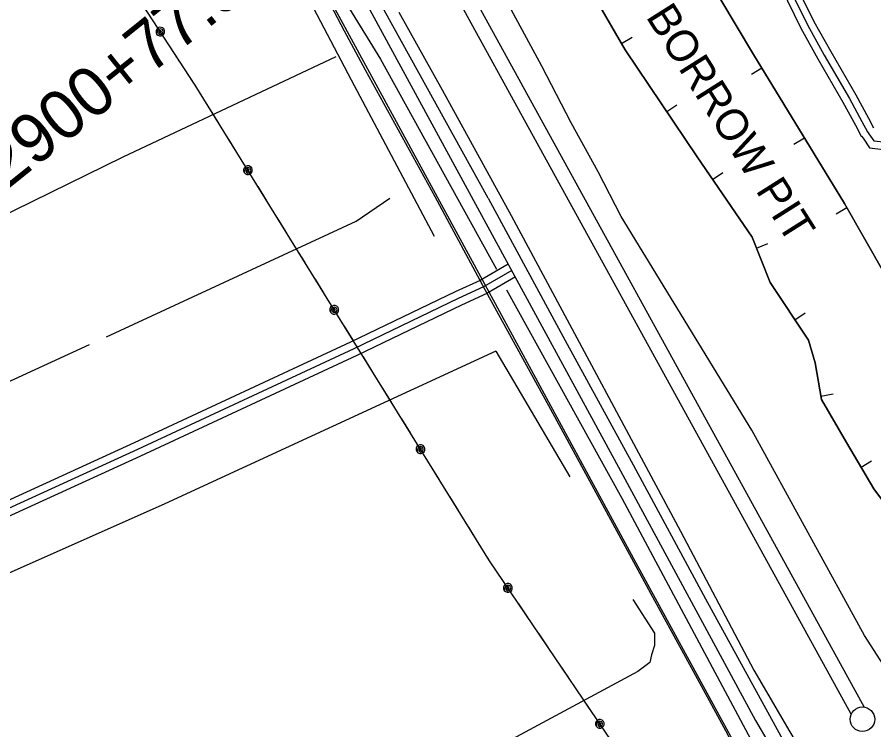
# Model space of a CAD drawing. Extents: x 3279314 to 3317160, y 734079 to 759431.
# Drawn here: x 3283576 to 3285321, y 753061 to 754513 of the extents above; entities that cross this region are included whole.
import ezdxf

# ---------------------------------------------------------------- set-up
doc = ezdxf.new("R2010")
doc.units = 0
for name, color, linetype in [('V-BORW-IDEN', 7, 'Continuous'), ('V-BORW-LINE', 7, 'Continuous'), ('V-LEVE-TOET', 7, 'Continuous'), ('V-RAIL-TRAK', 7, 'Continuous'), ('V-ROAD-CNTR', 7, 'Continuous'), ('V-SURV-IDEN', 7, 'Continuous'), ('V-SURV-LINE', 7, 'Continuous'), ('V-TOPO-SHOR', 7, 'Continuous'), ('V-UTIL-LINE', 7, 'Continuous')]:
    doc.layers.add(name, color=color, linetype=linetype)

msp = doc.modelspace()

# ---------------------------------------------------------------- linework, layer by layer
at = {"layer": 'V-BORW-LINE'}
for p, q in [((3284807.1, 754459.1), (3284828.7, 754471.6)), ((3285092.9, 754408.6), (3285071.5, 754395.6)), ((3284899.1, 754320.3), (3284919.9, 754334.2)), ((3285179.7, 754266.4), (3285158.4, 754253.4)), ((3284992.4, 754182.3), (3285013.1, 754196.4)), ((3285266.3, 754124.1), (3285244.6, 754111.7)), ((3285081.8, 754042.2), (3285105, 754051.6)), ((3285160.4, 753896.3), (3285181.3, 753910.2)), ((3285213.2, 753741), (3285237.9, 753745.3)), ((3285295, 753596.3), (3285316.5, 753609))]:
    msp.add_line(p, q, dxfattribs=at)
for points in [[(3284907.5, 754719.2), (3285075.7, 754436.6), (3285261.2, 754133.1), (3285382.9, 753920), (3285475.7, 753765.9), (3285548.2, 753637.2), (3285603.9, 753534.3), (3285703.2, 753356), (3285742.2, 753301.9), (3285868.3, 753195.6), (3285937.6, 753218.8), (3286033.9, 753289.6), (3286096.9, 753320.9), (3286216.7, 753294.2), (3286319.4, 753095.1), (3286388.3, 753019.8), (3286551.6, 752940.8), (3286688, 752908.7), (3286814.2, 752885.7), (3286896.9, 752894.8), (3286931.9, 752824.8), (3286914.4, 752765.7), (3286739.4, 752804)], [(3286739.4, 752804), (3286929.7, 752767.9), (3286934.1, 752831.4), (3286901.3, 752894.8), (3286814.2, 752885.7), (3286688, 752908.7), (3286551.6, 752940.8), (3286388.3, 753019.8), (3286319.4, 753095.1), (3286216.7, 753294.2), (3286096.9, 753320.9), (3286033.9, 753289.6), (3285937.6, 753218.8), (3285868.3, 753195.6), (3285742.2, 753301.9), (3285703.2, 753356), (3285603.9, 753534.3), (3285548.2, 753637.2), (3285475.7, 753765.9), (3285382.9, 753920), (3285261.2, 754133.1), (3285075.7, 754436.6), (3284907.5, 754719.2)], [(3285405.3, 753438.8), (3285320.8, 753552.5), (3285265.2, 753646.8), (3285214.4, 753734.4), (3285201.5, 753808.5), (3285188.1, 753854.8), (3285110, 753972.3), (3285073, 754064.3), (3284961.1, 754228.1), (3284814.7, 754445.9), (3284715.9, 754616.6)], [(3284715.9, 754616.6), (3284814.7, 754445.9), (3284961.1, 754228.1), (3285073, 754064.3), (3285110, 753972.3), (3285188.1, 753854.8), (3285201.5, 753808.5), (3285214.4, 753734.4), (3285265.2, 753646.8), (3285320.8, 753552.5), (3285405.3, 753438.8)]]:
    msp.add_lwpolyline(points, dxfattribs=at)
at = {"layer": 'V-LEVE-TOET'}
for points in [[(3285423.4, 753064.9), (3285301.9, 753253.5), (3285072.7, 753671.7), (3284806.2, 754106.4), (3284759.1, 754197.7), (3284704.2, 754297.4), (3284644.5, 754412.7), (3284551.6, 754585.2)], [(3284353, 754522.5), (3284441.6, 754364.8), (3284582.2, 754108.4), (3284715.9, 753859.5), (3284826.5, 753653.2), (3284927.4, 753466.2), (3285076.9, 753182.7), (3285149.7, 753057.7), (3285201.3, 752970.8), (3285262.8, 752889.6), (3285343.1, 752815.7)]]:
    msp.add_lwpolyline(points, dxfattribs=at)
at = {"layer": 'V-RAIL-TRAK'}
msp.add_lwpolyline([(3285066.3, 752968.6), (3285019.3, 753059.6), (3284961.8, 753165), (3284866.9, 753338.8), (3284759.1, 753536.8), (3284662.7, 753713.5), (3284534.2, 753948.4), (3284427, 754146.4), (3284285.5, 754404.9), (3284242.4, 754483.7), (3284166, 754630.4)], dxfattribs=at)
at = {"layer": 'V-ROAD-CNTR'}
for points in [[(3283839.1, 756347.1), (3283944.2, 755754.6), (3284049.7, 755183.5), (3284071.3, 755063.7), (3284098.2, 754965.5), (3284111.9, 754916.5), (3284132.5, 754857.4), (3284146.1, 754822.8), (3284160.3, 754790.9), (3284176.2, 754753.3), (3284194.8, 754713.4), (3284222.4, 754660.3), (3284805.2, 753589.1), (3285080.3, 753080.2), (3285191.5, 752890.3)], [(3285064.5, 754799.5), (3285086.8, 754751.8), (3285117, 754689.4), (3285150.9, 754625), (3285173.1, 754556.9), (3285199.1, 754503.9), (3285233.2, 754442.8), (3285284.3, 754354.3), (3285310.1, 754307.1), (3285320.4, 754287.4), (3285320.5, 754287.3)], [(3285040.6, 754779.8), (3285059.7, 754738.9), (3285090.2, 754675.9), (3285123.2, 754613.2), (3285145.3, 754545.6), (3285172.5, 754490), (3285207.2, 754427.9), (3285258.1, 754339.6), (3285283.7, 754292.9), (3285295.5, 754270.4)], [(3284205.8, 754561.4), (3284524.1, 753976.9), (3284835.6, 753402.6), (3285049.3, 753011.4), (3285136.3, 752849.5)], [(3285159.2, 754551.3), (3285185.8, 754497), (3285220.2, 754435.3), (3285271.2, 754346.9), (3285296.9, 754300), (3285308, 754278.8), (3285311.1, 754275.3), (3285320.9, 754260.7), (3285340.8, 754258.4)], [(3285159.2, 754551.3), (3285185.8, 754497), (3285220.2, 754435.3), (3285271.2, 754346.9), (3285296.9, 754300), (3285308, 754278.8), (3285311.1, 754275.3), (3285320.9, 754260.7), (3285340.8, 754258.4)], [(3285295.5, 754270.4), (3285295.6, 754270.3), (3285299.2, 754266.1), (3285312.3, 754246.7), (3285340, 754243.4), (3285369.7, 754243.7), (3285388.7, 754242.1), (3285407.4, 754229.3), (3285425.4, 754212.2), (3285442.2, 754191), (3285462.7, 754153.9), (3285490.4, 754102.9), (3285501.4, 754084.2), (3285528.1, 754060.4), (3285554.6, 754050.3), (3285558.9, 754047.2), (3285563.5, 754031), (3285565.1, 753986.2), (3285577.7, 753930.8), (3285585.8, 753905.8)], [(3284575.8, 754009.9), (3284518.7, 753976.6), (3284467.9, 753953.1), (3284254.9, 753850.5), (3283814.4, 753646.1), (3283447.5, 753478.2)], [(3284583.3, 753997), (3284525.6, 753963.2), (3284474.3, 753939.5), (3284261.3, 753837), (3283820.6, 753632.5), (3283453.7, 753464.5)], [(3284583.3, 753997), (3284525.6, 753963.2), (3284474.3, 753939.5), (3284261.3, 753837), (3283820.6, 753632.5), (3283453.7, 753464.5)], [(3284590.9, 753984), (3284532.5, 753949.9), (3284480.7, 753925.9), (3284267.7, 753823.4), (3283826.9, 753618.9), (3283459.9, 753450.9)]]:
    msp.add_lwpolyline(points, dxfattribs=at)
at = {"layer": 'V-SURV-LINE'}
for points in [[(3285275.1, 753093.3), (3284339.8, 754793.3)], [(3284366.1, 754807.8), (3285301.4, 753107.7)]]:
    msp.add_lwpolyline(points, dxfattribs=at)
msp.add_circle((3285297.9, 753083), 25, dxfattribs=at)
at = {"layer": 'V-TOPO-SHOR'}
for p, q in [((3283464, 753726.7), (3283723, 753846)), ((3284551, 753832.4), (3284701.6, 753576.5))]:
    msp.add_line(p, q, dxfattribs=at)
for points in [[(3284535.2, 754144), (3284305.6, 754559.3), (3284185.7, 754787.7), (3284159.1, 754840.7), (3284125.7, 754950), (3284081.9, 755231.7), (3283991.4, 755672.3)], [(3283932.5, 755111.9), (3284014.3, 754868.4), (3284096, 754690.5), (3284256, 754384.7), (3284425.5, 754066.4)], [(3284252.6, 754529.3), (3284315.9, 754426.7), (3284552.2, 753999.6)], [(3284224.7, 754431.5), (3283790.9, 754227.4), (3283456.9, 754064.1)], [(3283757.4, 753861.7), (3284266.1, 754097.3), (3284334.7, 754144.3)], [(3284535.2, 754144), (3284691.9, 753854.2), (3284830.4, 753600.8), (3284978.2, 753328.5), (3285108.5, 753090.7), (3285205.1, 752914.7), (3285223.7, 752887), (3285236.8, 752870.3), (3285247.3, 752858.2), (3285270.6, 752828.7), (3285278.7, 752820.5), (3285292.2, 752807.2), (3285302.5, 752797.9), (3285383.8, 752719.9), (3285430.8, 752681.5), (3285473.5, 752653.8), (3285606.1, 752599.5), (3285724.1, 752561.9), (3285740.2, 752556.2)], [(3284572.6, 753957.4), (3284807.9, 753533), (3285128, 752933.9), (3285181.4, 752846.5), (3285225.2, 752784.1), (3285253.4, 752746.7), (3285281.6, 752724.9)], [(3284551, 753832.4), (3283876.9, 753521.5), (3283458.7, 753336.1)], [(3284830.3, 753326.9), (3284874.2, 753258.2), (3284874.3, 753233.2), (3284868, 753214.5), (3284865, 753198.8), (3284840, 753180), (3283994.4, 752725), (3283463.8, 752473.8)]]:
    msp.add_lwpolyline(points, dxfattribs=at)
at = {"layer": 'V-UTIL-LINE'}
for points in [[(3288738.4, 746569.3), (3288636.9, 747168.8), (3288472.7, 747753.3), (3288305, 748308.9), (3288066.2, 748903.2), (3287813.4, 749483), (3287572, 750013.5), (3287250.9, 750510.8), (3286873.5, 750937.9), (3286412.5, 751389.7), (3286105.8, 751626.1), (3285807.9, 751895.5), (3285494.3, 752160.6), (3284875.4, 752907.1), (3284538.1, 753405.9), (3283938.7, 754373.8), (3283626.5, 754851.9)], [(3283867.4, 754483), (3283866.3, 754480.4), (3283868.6, 754480.9), (3283869.6, 754483.5), (3283867.7, 754485.7), (3283864.8, 754484), (3283863.7, 754479.4), (3283867.3, 754477.2), (3283871.9, 754478.6), (3283873.1, 754483.1), (3283871.5, 754487.2), (3283866.9, 754488.7), (3283862.1, 754485.9), (3283859.9, 754478.1), (3283862.3, 754475.6), (3283865.6, 754474.2), (3283869.1, 754474.2), (3283872.3, 754475.5), (3283874.8, 754478), (3283876.2, 754481.2), (3283876.2, 754484.7), (3283874.9, 754488), (3283872.5, 754490.5), (3283869.2, 754491.8), (3283865.7, 754491.9), (3283862.5, 754490.6), (3283860, 754488.1), (3283858.6, 754484.9), (3283858.6, 754481.4), (3283859.9, 754478.1)], [(3283907.3, 754421.9), (3283888.7, 754450.4)], [(3283947.5, 754359.7), (3283938.7, 754373.8), (3283929.2, 754388.4)], [(3283986.4, 754296.8), (3283968.5, 754325.7)], [(3284025.4, 754233.9), (3284007.5, 754262.8)], [(3284045.9, 754200.8), (3284044.7, 754198.1), (3284047, 754198.6), (3284048.1, 754201.1), (3284046.2, 754203.4), (3284043.3, 754201.8), (3284042.1, 754197.2), (3284045.6, 754194.9), (3284050.3, 754196.2), (3284051.6, 754200.6), (3284050.1, 754204.9), (3284045.5, 754206.4), (3284040.7, 754203.8), (3284038.2, 754196), (3284040.6, 754193.5), (3284043.8, 754192), (3284047.3, 754191.9), (3284050.6, 754193.1), (3284053.2, 754195.5), (3284054.7, 754198.7), (3284054.8, 754202.2), (3284053.5, 754205.5), (3284051.1, 754208.1), (3284048, 754209.5), (3284044.4, 754209.6), (3284041.2, 754208.4), (3284038.6, 754206), (3284037.1, 754202.8), (3284037, 754199.3), (3284038.2, 754196)], [(3284084.3, 754138.7), (3284066.4, 754167.6)], [(3284123.3, 754075.8), (3284105.4, 754104.7)], [(3284162.2, 754012.9), (3284144.3, 754041.8)], [(3284201.2, 753949.9), (3284183.3, 753978.8)], [(3284221.7, 753916.8), (3284220.6, 753914.2), (3284222.9, 753914.6), (3284223.9, 753917.2), (3284222.1, 753919.5), (3284219.1, 753917.8), (3284217.9, 753913.3), (3284221.5, 753910.9), (3284226.1, 753912.3), (3284227.4, 753916.7), (3284225.9, 753920.9), (3284221.4, 753922.4), (3284216.5, 753919.8), (3284214.1, 753912.1), (3284216.5, 753909.5), (3284219.7, 753908), (3284223.2, 753907.9), (3284226.5, 753909.1), (3284229, 753911.5), (3284230.5, 753914.7), (3284230.6, 753918.2), (3284229.4, 753921.5), (3284227, 753924.1), (3284223.8, 753925.5), (3284220.3, 753925.7), (3284217, 753924.4), (3284214.4, 753922), (3284213, 753918.8), (3284212.8, 753915.3), (3284214.1, 753912.1)], [(3284260.2, 753854.7), (3284242.3, 753883.6)], [(3284299.1, 753791.8), (3284281.2, 753820.7)], [(3284338.1, 753728.9), (3284320.2, 753757.8)], [(3284377, 753666), (3284359.1, 753694.9)], [(3284397.5, 753632.8), (3284396.4, 753630.2), (3284398.7, 753630.6), (3284399.7, 753633.2), (3284397.9, 753635.5), (3284394.9, 753633.8), (3284393.8, 753629.3), (3284397.3, 753626.9), (3284402, 753628.3), (3284403.2, 753632.7), (3284401.8, 753636.9), (3284397.2, 753638.5), (3284392.4, 753635.9), (3284389.9, 753628.1), (3284392.3, 753625.5), (3284395.5, 753624.1), (3284399, 753623.9), (3284402.3, 753625.2), (3284404.9, 753627.6), (3284406.3, 753630.8), (3284406.4, 753634.3), (3284405.2, 753637.6), (3284402.8, 753640.1), (3284399.6, 753641.6), (3284396.1, 753641.7), (3284392.8, 753640.5), (3284390.2, 753638.1), (3284388.8, 753634.9), (3284388.7, 753631.4), (3284389.9, 753628.1)], [(3284436, 753570.7), (3284418.1, 753599.7)], [(3284474.9, 753507.8), (3284457, 753536.7)], [(3284513.9, 753444.9), (3284496, 753473.8)], [(3284553.8, 753382.6), (3284538.1, 753405.9), (3284535, 753410.9)], [(3284575.6, 753350.3), (3284574.6, 753347.6), (3284576.9, 753348.2), (3284577.8, 753350.8), (3284575.9, 753353), (3284573, 753351.2), (3284572, 753346.6), (3284575.6, 753344.4), (3284580.2, 753346), (3284581.3, 753350.4), (3284579.7, 753354.6), (3284575.1, 753356), (3284570.3, 753353.1), (3284568.2, 753345.3), (3284570.7, 753342.8), (3284573.9, 753341.5), (3284577.4, 753341.5), (3284580.7, 753342.9), (3284583.2, 753345.4), (3284584.5, 753348.6), (3284584.5, 753352.1), (3284583.1, 753355.4), (3284580.6, 753357.8), (3284577.3, 753359.1), (3284573.8, 753359.1), (3284570.6, 753357.8), (3284568.1, 753355.3), (3284566.8, 753352), (3284566.8, 753348.5), (3284568.2, 753345.3)], [(3284616.5, 753289.8), (3284597.5, 753318)], [(3284658, 753228.5), (3284638.9, 753256.7)], [(3284699.4, 753167.2), (3284680.4, 753195.4)], [(3284740.9, 753105.9), (3284721.9, 753134.1)], [(3284762.7, 753073.6), (3284761.7, 753071), (3284764, 753071.5), (3284764.9, 753074.1), (3284763, 753076.3), (3284760.1, 753074.6), (3284759.1, 753070), (3284762.7, 753067.8), (3284767.3, 753069.3), (3284768.4, 753073.8), (3284766.8, 753077.9), (3284762.2, 753079.3), (3284757.4, 753076.5), (3284755.3, 753068.6), (3284757.8, 753066.1), (3284761, 753064.8), (3284764.6, 753064.8), (3284767.8, 753066.2), (3284770.3, 753068.7), (3284771.6, 753071.9), (3284771.6, 753075.4), (3284770.2, 753078.7), (3284767.7, 753081.2), (3284764.5, 753082.5), (3284760.9, 753082.5), (3284757.7, 753081.1), (3284755.2, 753078.6), (3284753.9, 753075.3), (3284753.9, 753071.8), (3284755.3, 753068.6)]]:
    msp.add_lwpolyline(points, dxfattribs=at)

# ---------------------------------------------------------------- texts
at = {"layer": 'V-BORW-IDEN'}
msp.add_text('BORROW PIT', height=64, rotation=302.3092, dxfattribs=at).set_placement((3284855.5, 754513.6))
at = {"layer": 'V-SURV-IDEN'}
msp.add_text('2900+77.8', height=100, rotation=38.7511, dxfattribs=at).set_placement((3283553.2, 754159))

doc.saveas('drawing.dxf')
